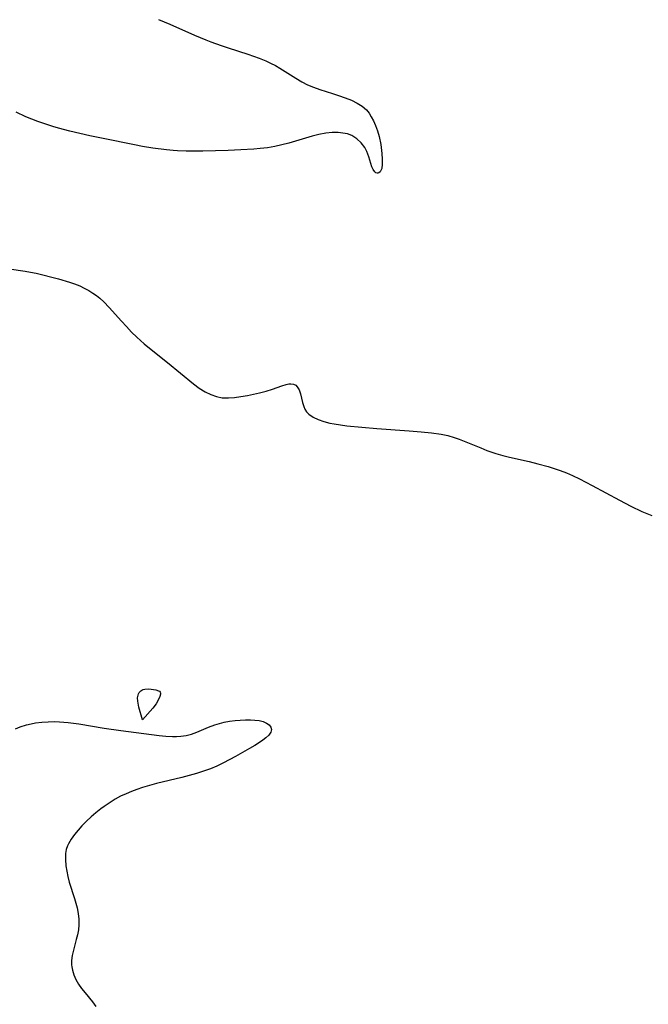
# Model space of a CAD drawing. Header units: metres. Extents: x 1073367 to 1082519, y 1569854 to 1574957.
# Tile 465 of 656: x 1078217 to 1078378, y 1572313 to 1572565. Entities that reach past the tile are written whole.
import ezdxf

# ---------------------------------------------------------------- set-up
doc = ezdxf.new("R2010")
doc.units = ezdxf.units.M
doc.layers.add('CGG_CurvaNivelLidar_v1', color=253, linetype='Continuous', lineweight=30)

msp = doc.modelspace()

# ---------------------------------------------------------------- linework, layer by layer
at = {"layer": 'CGG_CurvaNivelLidar_v1'}
for p, q in [((1078252.567, 1572565.1356, 72), (1078255.5221, 1572563.9477, 72)), ((1078255.5221, 1572563.9477, 72), (1078261.7986, 1572561.1592, 72)), ((1078261.7986, 1572561.1592, 72), (1078264.6872, 1572559.9507, 72)), ((1078264.6872, 1572559.9507, 72), (1078265.9876, 1572559.4521, 72)), ((1078265.9876, 1572559.4521, 72), (1078268.6123, 1572558.5177, 72)), ((1078268.6123, 1572558.5177, 72), (1078270.3951, 1572557.9192, 72)), ((1078270.3951, 1572557.9192, 72), (1078275.4087, 1572556.3206, 72)), ((1078275.4087, 1572556.3206, 72), (1078278.3322, 1572555.2891, 72)), ((1078278.3322, 1572555.2891, 72), (1078280.0056, 1572554.6024, 72)), ((1078280.0056, 1572554.6024, 72), (1078281.2468, 1572554.0267, 72)), ((1078281.2468, 1572554.0267, 72), (1078282.4584, 1572553.403, 72)), ((1078282.4584, 1572553.403, 72), (1078283.6373, 1572552.7313, 72)), ((1078283.6373, 1572552.7313, 72), (1078287.6789, 1572550.1272, 72)), ((1078287.6789, 1572550.1272, 72), (1078289.207, 1572549.2178, 72)), ((1078289.207, 1572549.2178, 72), (1078290.6655, 1572548.4653, 72)), ((1078290.6655, 1572548.4653, 72), (1078292.1675, 1572547.8175, 72)), ((1078292.1675, 1572547.8175, 72), (1078293.8443, 1572547.2346, 72)), ((1078293.8443, 1572547.2346, 72), (1078297.0884, 1572546.2449, 72)), ((1078297.0884, 1572546.2449, 72), (1078298.613, 1572545.7497, 72)), ((1078298.613, 1572545.7497, 72), (1078300.309, 1572545.1402, 72)), ((1078300.309, 1572545.1402, 72), (1078301.8709, 1572544.5035, 72)), ((1078301.8709, 1572544.5035, 72), (1078303.3251, 1572543.7968, 72)), ((1078303.3251, 1572543.7968, 72), (1078304.625, 1572542.9896, 72)), ((1078304.625, 1572542.9896, 72), (1078305.712, 1572542.044, 72)), ((1078218.7125, 1572540.2924, 72), (1078216.1863, 1572541.4637, 72)), ((1078220.2107, 1572539.6672, 72), (1078218.7125, 1572540.2924, 72)), ((1078305.712, 1572542.044, 72), (1078306.3841, 1572541.1924, 72)), ((1078306.3841, 1572541.1924, 72), (1078306.9679, 1572540.2532, 72)), ((1078306.9679, 1572540.2532, 72), (1078307.5437, 1572539.2059, 72)), ((1078221.7291, 1572539.0808, 72), (1078220.2107, 1572539.6672, 72)), ((1078223.2669, 1572538.5364, 72), (1078221.7291, 1572539.0808, 72)), ((1078225.5577, 1572537.811, 72), (1078223.2669, 1572538.5364, 72)), ((1078227.0426, 1572537.3815, 72), (1078225.5577, 1572537.811, 72)), ((1078307.5437, 1572539.2059, 72), (1078308.0706, 1572538.0815, 72)), ((1078308.0706, 1572538.0815, 72), (1078308.568, 1572536.7135, 72)), ((1078229.9214, 1572536.6231, 72), (1078227.0426, 1572537.3815, 72)), ((1078235.0775, 1572535.4163, 72), (1078229.9214, 1572536.6231, 72)), ((1078238.4849, 1572534.6895, 72), (1078235.0775, 1572535.4163, 72)), ((1078291.8515, 1572535.3321, 72), (1078285.9024, 1572533.5608, 72)), ((1078293.5936, 1572535.7682, 72), (1078291.8515, 1572535.3321, 72)), ((1078295.3243, 1572536.091, 72), (1078293.5936, 1572535.7682, 72)), ((1078296.9365, 1572536.2508, 72), (1078295.3243, 1572536.091, 72)), ((1078298.5093, 1572536.2548, 72), (1078296.9365, 1572536.2508, 72)), ((1078299.7332, 1572536.1327, 72), (1078298.5093, 1572536.2548, 72)), ((1078300.8979, 1572535.8817, 72), (1078299.7332, 1572536.1327, 72)), ((1078301.9838, 1572535.4805, 72), (1078300.8979, 1572535.8817, 72)), ((1078303.2872, 1572534.6837, 72), (1078301.9838, 1572535.4805, 72)), ((1078308.568, 1572536.7135, 72), (1078308.9673, 1572535.2746, 72)), ((1078308.9673, 1572535.2746, 72), (1078309.3922, 1572533.1724, 72)), ((1078246.4357, 1572533.0938, 72), (1078238.4849, 1572534.6895, 72)), ((1078248.5323, 1572532.7125, 72), (1078246.4357, 1572533.0938, 72)), ((1078251.1301, 1572532.2969, 72), (1078248.5323, 1572532.7125, 72)), ((1078282.282, 1572532.6935, 72), (1078280.4432, 1572532.3705, 72)), ((1078284.1027, 1572533.0953, 72), (1078282.282, 1572532.6935, 72)), ((1078285.9024, 1572533.5608, 72), (1078284.1027, 1572533.0953, 72)), ((1078304.3998, 1572533.6466, 72), (1078303.2872, 1572534.6837, 72)), ((1078305.3003, 1572532.434, 72), (1078304.3998, 1572533.6466, 72)), ((1078309.3922, 1572533.1724, 72), (1078309.6827, 1572530.9285, 72)), ((1078254.6145, 1572531.8354, 72), (1078251.1301, 1572532.2969, 72)), ((1078256.363, 1572531.6659, 72), (1078254.6145, 1572531.8354, 72)), ((1078257.4479, 1572531.5885, 72), (1078256.363, 1572531.6659, 72)), ((1078259.6658, 1572531.4931, 72), (1078257.4479, 1572531.5885, 72)), ((1078262.343, 1572531.4786, 72), (1078259.6658, 1572531.4931, 72)), ((1078263.8889, 1572531.5066, 72), (1078262.343, 1572531.4786, 72)), ((1078270.3967, 1572531.6719, 72), (1078263.8889, 1572531.5066, 72)), ((1078273.6684, 1572531.7945, 72), (1078270.3967, 1572531.6719, 72)), ((1078276.928, 1572531.9934, 72), (1078273.6684, 1572531.7945, 72)), ((1078278.5554, 1572532.135, 72), (1078276.928, 1572531.9934, 72)), ((1078280.4432, 1572532.3705, 72), (1078278.5554, 1572532.135, 72)), ((1078305.8362, 1572531.4084, 72), (1078305.3003, 1572532.434, 72)), ((1078306.3456, 1572530.0359, 72), (1078305.8362, 1572531.4084, 72)), ((1078309.6827, 1572530.9285, 72), (1078309.7765, 1572529.4862, 72)), ((1078307.1175, 1572527.5056, 72), (1078306.3456, 1572530.0359, 72)), ((1078309.7649, 1572528.1868, 72), (1078309.621, 1572527.098, 72)), ((1078309.7765, 1572529.4862, 72), (1078309.7649, 1572528.1868, 72)), ((1078307.4461, 1572526.7665, 72), (1078307.1175, 1572527.5056, 72)), ((1078307.8341, 1572526.218, 72), (1078307.4461, 1572526.7665, 72)), ((1078308.1503, 1572525.9735, 72), (1078307.8341, 1572526.218, 72)), ((1078308.4821, 1572525.8626, 72), (1078308.1503, 1572525.9735, 72)), ((1078308.6694, 1572525.8615, 72), (1078308.4821, 1572525.8626, 72)), ((1078308.8591, 1572525.9099, 72), (1078308.6694, 1572525.8615, 72)), ((1078309.2712, 1572526.2452, 72), (1078308.8591, 1572525.9099, 72)), ((1078309.621, 1572527.098, 72), (1078309.2712, 1572526.2452, 72)), ((1078214.4255, 1572501.4424, 72), (1078218.5276, 1572500.8264, 72)), ((1078218.5276, 1572500.8264, 72), (1078219.9107, 1572500.5741, 72)), ((1078219.9107, 1572500.5741, 72), (1078221.2935, 1572500.2796, 72)), ((1078221.2935, 1572500.2796, 72), (1078227.0814, 1572498.8264, 72)), ((1078227.0814, 1572498.8264, 72), (1078229.8159, 1572498.0363, 72)), ((1078229.8159, 1572498.0363, 72), (1078231.1562, 1572497.575, 72)), ((1078231.1562, 1572497.575, 72), (1078232.4631, 1572497.0482, 72)), ((1078232.4631, 1572497.0482, 72), (1078233.6247, 1572496.4948, 72)), ((1078233.6247, 1572496.4948, 72), (1078234.7492, 1572495.8772, 72)), ((1078234.7492, 1572495.8772, 72), (1078235.8352, 1572495.2009, 72)), ((1078235.8352, 1572495.2009, 72), (1078236.7418, 1572494.5686, 72)), ((1078236.7418, 1572494.5686, 72), (1078237.6104, 1572493.8869, 72)), ((1078237.6104, 1572493.8869, 72), (1078238.6556, 1572492.9427, 72)), ((1078238.6556, 1572492.9427, 72), (1078240.0137, 1572491.55, 72)), ((1078240.0137, 1572491.55, 72), (1078243.1177, 1572488.0357, 72)), ((1078243.1177, 1572488.0357, 72), (1078244.3928, 1572486.6252, 72)), ((1078244.3928, 1572486.6252, 72), (1078245.7063, 1572485.2418, 72)), ((1078245.7063, 1572485.2418, 72), (1078247.0637, 1572483.8973, 72)), ((1078247.0637, 1572483.8973, 72), (1078248.8901, 1572482.2444, 72)), ((1078248.8901, 1572482.2444, 72), (1078251.118, 1572480.4273, 72)), ((1078251.118, 1572480.4273, 72), (1078254.8719, 1572477.4785, 72)), ((1078254.8719, 1572477.4785, 72), (1078261.5401, 1572472.0075, 72)), ((1078261.5401, 1572472.0075, 72), (1078263.0141, 1572470.9081, 72)), ((1078263.0141, 1572470.9081, 72), (1078264.5334, 1572469.948, 72)), ((1078264.5334, 1572469.948, 72), (1078265.9311, 1572469.2654, 72)), ((1078275.3397, 1572469.0482, 72), (1078278.3797, 1572469.7388, 72)), ((1078278.3797, 1572469.7388, 72), (1078280.0795, 1572470.1651, 72)), ((1078280.0795, 1572470.1651, 72), (1078281.6845, 1572470.6366, 72)), ((1078281.6845, 1572470.6366, 72), (1078284.145, 1572471.5326, 72)), ((1078284.145, 1572471.5326, 72), (1078285.2428, 1572471.8696, 72)), ((1078285.2428, 1572471.8696, 72), (1078285.8651, 1572471.9863, 72)), ((1078285.8651, 1572471.9863, 72), (1078286.4495, 1572472.0158, 72)), ((1078286.4495, 1572472.0158, 72), (1078287.1059, 1572471.9071, 72)), ((1078287.1059, 1572471.9071, 72), (1078287.6496, 1572471.6353, 72)), ((1078287.6496, 1572471.6353, 72), (1078288.0445, 1572471.2758, 72)), ((1078288.0445, 1572471.2758, 72), (1078288.5645, 1572470.4463, 72)), ((1078288.5645, 1572470.4463, 72), (1078288.9069, 1572469.4594, 72)), ((1078265.9311, 1572469.2654, 72), (1078267.3784, 1572468.7611, 72)), ((1078267.3784, 1572468.7611, 72), (1078268.8665, 1572468.4614, 72)), ((1078268.8665, 1572468.4614, 72), (1078270.4386, 1572468.3856, 72)), ((1078270.4386, 1572468.3856, 72), (1078272.0366, 1572468.4948, 72)), ((1078272.0366, 1572468.4948, 72), (1078273.6509, 1572468.7272, 72)), ((1078273.6509, 1572468.7272, 72), (1078275.3397, 1572469.0482, 72)), ((1078288.9069, 1572469.4594, 72), (1078289.4029, 1572467.2543, 72)), ((1078289.4029, 1572467.2543, 72), (1078289.7146, 1572466.1736, 72)), ((1078289.7146, 1572466.1736, 72), (1078289.9945, 1572465.5254, 72)), ((1078289.9945, 1572465.5254, 72), (1078290.4088, 1572464.8805, 72)), ((1078290.4088, 1572464.8805, 72), (1078290.9957, 1572464.2593, 72)), ((1078290.9957, 1572464.2593, 72), (1078292.0728, 1572463.4969, 72)), ((1078292.0728, 1572463.4969, 72), (1078293.3666, 1572462.8642, 72)), ((1078293.3666, 1572462.8642, 72), (1078294.824, 1572462.3485, 72)), ((1078294.824, 1572462.3485, 72), (1078296.4043, 1572461.9454, 72)), ((1078296.4043, 1572461.9454, 72), (1078297.4466, 1572461.7478, 72)), ((1078297.4466, 1572461.7478, 72), (1078300.7582, 1572461.2864, 72)), ((1078300.7582, 1572461.2864, 72), (1078308.3793, 1572460.5694, 72)), ((1078308.3793, 1572460.5694, 72), (1078316.6607, 1572459.9851, 72)), ((1078316.6607, 1572459.9851, 72), (1078319.7031, 1572459.7404, 72)), ((1078319.7031, 1572459.7404, 72), (1078322.3363, 1572459.4683, 72)), ((1078322.3363, 1572459.4683, 72), (1078324.8487, 1572459.1145, 72)), ((1078324.8487, 1572459.1145, 72), (1078326.5282, 1572458.757, 72)), ((1078326.5282, 1572458.757, 72), (1078328.1797, 1572458.2909, 72)), ((1078328.1797, 1572458.2909, 72), (1078329.4349, 1572457.8595, 72)), ((1078329.4349, 1572457.8595, 72), (1078330.6768, 1572457.3818, 72)), ((1078330.6768, 1572457.3818, 72), (1078334.9441, 1572455.605, 72)), ((1078334.9441, 1572455.605, 72), (1078336.4749, 1572454.9997, 72)), ((1078336.4749, 1572454.9997, 72), (1078338.7745, 1572454.2056, 72)), ((1078338.7745, 1572454.2056, 72), (1078340.6124, 1572453.6871, 72)), ((1078340.6124, 1572453.6871, 72), (1078342.2799, 1572453.277, 72)), ((1078342.2799, 1572453.277, 72), (1078347.3265, 1572452.1397, 72)), ((1078347.3265, 1572452.1397, 72), (1078349.5175, 1572451.593, 72)), ((1078349.5175, 1572451.593, 72), (1078352.162, 1572450.8595, 72)), ((1078352.162, 1572450.8595, 72), (1078353.7189, 1572450.3782, 72)), ((1078353.7189, 1572450.3782, 72), (1078355.2572, 1572449.8444, 72)), ((1078355.2572, 1572449.8444, 72), (1078356.8387, 1572449.2176, 72)), ((1078356.8387, 1572449.2176, 72), (1078358.3992, 1572448.5317, 72)), ((1078358.3992, 1572448.5317, 72), (1078360.153, 1572447.6999, 72)), ((1078360.153, 1572447.6999, 72), (1078363.4259, 1572446.0223, 72)), ((1078363.4259, 1572446.0223, 72), (1078370.4057, 1572442.241, 72)), ((1078370.4057, 1572442.241, 72), (1078373.3266, 1572440.7117, 72)), ((1078373.3266, 1572440.7117, 72), (1078376.082, 1572439.3936, 72)), ((1078376.082, 1572439.3936, 72), (1078378.6786, 1572438.3078, 72)), ((1078247.2535, 1572391.7104, 71.5), (1078247.294, 1572392.1085, 71.5)), ((1078247.2988, 1572390.876, 71.5), (1078247.2535, 1572391.7104, 71.5)), ((1078247.294, 1572392.1085, 71.5), (1078247.3792, 1572392.4513, 71.5)), ((1078247.3792, 1572392.4513, 71.5), (1078247.5082, 1572392.7739, 71.5)), ((1078247.5082, 1572392.7739, 71.5), (1078247.6785, 1572393.0705, 71.5)), ((1078247.6785, 1572393.0705, 71.5), (1078247.8903, 1572393.3335, 71.5)), ((1078247.8903, 1572393.3335, 71.5), (1078248.0891, 1572393.5124, 71.5)), ((1078248.0891, 1572393.5124, 71.5), (1078248.3131, 1572393.6619, 71.5)), ((1078248.3131, 1572393.6619, 71.5), (1078248.6603, 1572393.8173, 71.5)), ((1078248.6603, 1572393.8173, 71.5), (1078249.139, 1572393.9352, 71.5)), ((1078249.139, 1572393.9352, 71.5), (1078249.9321, 1572393.991, 71.5)), ((1078249.9321, 1572393.991, 71.5), (1078250.7476, 1572393.9496, 71.5)), ((1078250.7476, 1572393.9496, 71.5), (1078251.9122, 1572393.7653, 71.5)), ((1078251.9122, 1572393.7653, 71.5), (1078252.559, 1572393.5498, 71.5)), ((1078252.9037, 1572392.0269, 71.5), (1078252.4159, 1572390.9483, 71.5)), ((1078252.559, 1572393.5498, 71.5), (1078252.807, 1572393.3995, 71.5)), ((1078252.807, 1572393.3995, 71.5), (1078252.9796, 1572393.2083, 71.5)), ((1078253.0637, 1572392.6796, 71.5), (1078252.9037, 1572392.0269, 71.5)), ((1078252.9796, 1572393.2083, 71.5), (1078253.0612, 1572392.9647, 71.5)), ((1078253.0612, 1572392.9647, 71.5), (1078253.0637, 1572392.6796, 71.5)), ((1078247.6004, 1572389.3761, 71.5), (1078247.2988, 1572390.876, 71.5)), ((1078248.5, 1572386.0726, 71.5), (1078247.6004, 1572389.3761, 71.5)), ((1078251.9855, 1572390.2198, 71.5), (1078251.1314, 1572389.0754, 71.5)), ((1078252.4159, 1572390.9483, 71.5), (1078251.9855, 1572390.2198, 71.5)), ((1078251.1314, 1572389.0754, 71.5), (1078248.5, 1572386.0726, 71.5)), ((1078216.0287, 1572383.7805, 71.5), (1078217.2758, 1572384.2808, 71.5)), ((1078217.2758, 1572384.2808, 71.5), (1078218.8883, 1572384.8085, 71.5)), ((1078218.8883, 1572384.8085, 71.5), (1078220.022, 1572385.0858, 71.5)), ((1078220.022, 1572385.0858, 71.5), (1078221.1736, 1572385.2979, 71.5)), ((1078221.1736, 1572385.2979, 71.5), (1078222.7771, 1572385.4983, 71.5)), ((1078222.7771, 1572385.4983, 71.5), (1078224.4007, 1572385.6078, 71.5)), ((1078224.4007, 1572385.6078, 71.5), (1078226.0386, 1572385.6364, 71.5)), ((1078226.0386, 1572385.6364, 71.5), (1078227.2535, 1572385.6086, 71.5)), ((1078227.2535, 1572385.6086, 71.5), (1078229.5407, 1572385.4464, 71.5)), ((1078229.5407, 1572385.4464, 71.5), (1078232.1952, 1572385.0993, 71.5)), ((1078232.1952, 1572385.0993, 71.5), (1078238.6811, 1572383.9767, 71.5)), ((1078262.4058, 1572382.9292, 71.5), (1078265.3578, 1572384.2335, 71.5)), ((1078265.3578, 1572384.2335, 71.5), (1078266.9891, 1572384.8494, 71.5)), ((1078266.9891, 1572384.8494, 71.5), (1078268.1661, 1572385.1925, 71.5)), ((1078268.1661, 1572385.1925, 71.5), (1078269.3697, 1572385.4721, 71.5)), ((1078269.3697, 1572385.4721, 71.5), (1078270.754, 1572385.7278, 71.5)), ((1078270.754, 1572385.7278, 71.5), (1078272.1448, 1572385.9159, 71.5)), ((1078272.1448, 1572385.9159, 71.5), (1078273.4865, 1572386.0285, 71.5)), ((1078273.4865, 1572386.0285, 71.5), (1078274.803, 1572386.0795, 71.5)), ((1078274.803, 1572386.0795, 71.5), (1078276.0751, 1572386.0769, 71.5)), ((1078276.0751, 1572386.0769, 71.5), (1078277.2217, 1572386.0237, 71.5)), ((1078277.2217, 1572386.0237, 71.5), (1078278.2899, 1572385.8952, 71.5)), ((1078278.2899, 1572385.8952, 71.5), (1078279.3069, 1572385.6484, 71.5)), ((1078279.3069, 1572385.6484, 71.5), (1078280.176, 1572385.2874, 71.5)), ((1078280.176, 1572385.2874, 71.5), (1078280.8762, 1572384.8028, 71.5)), ((1078280.8762, 1572384.8028, 71.5), (1078281.3299, 1572384.2335, 71.5)), ((1078281.3299, 1572384.2335, 71.5), (1078281.483, 1572383.609, 71.5)), ((1078238.6811, 1572383.9767, 71.5), (1078242.9295, 1572383.3551, 71.5)), ((1078242.9295, 1572383.3551, 71.5), (1078252.7724, 1572382.1214, 71.5)), ((1078252.7724, 1572382.1214, 71.5), (1078254.4655, 1572381.9678, 71.5)), ((1078254.4655, 1572381.9678, 71.5), (1078256.1308, 1572381.8812, 71.5)), ((1078256.1308, 1572381.8812, 71.5), (1078257.2232, 1572381.8753, 71.5)), ((1078257.2232, 1572381.8753, 71.5), (1078258.2969, 1572381.9261, 71.5)), ((1078258.2969, 1572381.9261, 71.5), (1078259.6757, 1572382.1015, 71.5)), ((1078259.6757, 1572382.1015, 71.5), (1078261.0046, 1572382.417, 71.5)), ((1078261.0046, 1572382.417, 71.5), (1078262.4058, 1572382.9292, 71.5)), ((1078280.7602, 1572382.2132, 71.5), (1078280.0005, 1572381.4876, 71.5)), ((1078281.2785, 1572382.9225, 71.5), (1078280.7602, 1572382.2132, 71.5)), ((1078281.483, 1572383.609, 71.5), (1078281.2785, 1572382.9225, 71.5)), ((1078277.1829, 1572379.5357, 71.5), (1078275.8827, 1572378.7794, 71.5)), ((1078278.3941, 1572380.2948, 71.5), (1078277.1829, 1572379.5357, 71.5)), ((1078279.2462, 1572380.8909, 71.5), (1078278.3941, 1572380.2948, 71.5)), ((1078280.0005, 1572381.4876, 71.5), (1078279.2462, 1572380.8909, 71.5)), ((1078272.2509, 1572376.7306, 71.5), (1078269.1814, 1572375.0915, 71.5)), ((1078275.8827, 1572378.7794, 71.5), (1078272.2509, 1572376.7306, 71.5)), ((1078267.5139, 1572374.2799, 71.5), (1078265.8395, 1572373.5742, 71.5)), ((1078269.1814, 1572375.0915, 71.5), (1078267.5139, 1572374.2799, 71.5)), ((1078260.4468, 1572371.8565, 71.5), (1078258.5236, 1572371.3598, 71.5)), ((1078262.2886, 1572372.3767, 71.5), (1078260.4468, 1572371.8565, 71.5)), ((1078264.0912, 1572372.9453, 71.5), (1078262.2886, 1572372.3767, 71.5)), ((1078265.8395, 1572373.5742, 71.5), (1078264.0912, 1572372.9453, 71.5)), ((1078250.2806, 1572369.3012, 71.5), (1078248.5006, 1572368.7711, 71.5)), ((1078252.079, 1572369.7887, 71.5), (1078250.2806, 1572369.3012, 71.5)), ((1078258.5236, 1572371.3598, 71.5), (1078252.079, 1572369.7887, 71.5)), ((1078242.8878, 1572366.5499, 71.5), (1078241.5252, 1572365.8061, 71.5)), ((1078244.2914, 1572367.224, 71.5), (1078242.8878, 1572366.5499, 71.5)), ((1078245.6664, 1572367.7934, 71.5), (1078244.2914, 1572367.224, 71.5)), ((1078247.0721, 1572368.3042, 71.5), (1078245.6664, 1572367.7934, 71.5)), ((1078248.5006, 1572368.7711, 71.5), (1078247.0721, 1572368.3042, 71.5)), ((1078240.2029, 1572365.0032, 71.5), (1078238.6719, 1572363.966, 71.5)), ((1078241.5252, 1572365.8061, 71.5), (1078240.2029, 1572365.0032, 71.5)), ((1078236.6009, 1572362.3448, 71.5), (1078235.3619, 1572361.2737, 71.5)), ((1078237.8818, 1572363.3741, 71.5), (1078236.6009, 1572362.3448, 71.5)), ((1078238.6719, 1572363.966, 71.5), (1078237.8818, 1572363.3741, 71.5)), ((1078233.0443, 1572359.0318, 71.5), (1078232.0296, 1572357.9091, 71.5)), ((1078234.1723, 1572360.1679, 71.5), (1078233.0443, 1572359.0318, 71.5)), ((1078235.3619, 1572361.2737, 71.5), (1078234.1723, 1572360.1679, 71.5)), ((1078231.1037, 1572356.7652, 71.5), (1078230.2883, 1572355.6036, 71.5)), ((1078232.0296, 1572357.9091, 71.5), (1078231.1037, 1572356.7652, 71.5)), ((1078229.6123, 1572354.426, 71.5), (1078229.3611, 1572353.8827, 71.5)), ((1078230.2883, 1572355.6036, 71.5), (1078229.6123, 1572354.426, 71.5)), ((1078228.862, 1572351.9462, 71.5), (1078228.8037, 1572350.4001, 71.5)), ((1078229.0375, 1572352.9292, 71.5), (1078228.862, 1572351.9462, 71.5)), ((1078229.3611, 1572353.8827, 71.5), (1078229.0375, 1572352.9292, 71.5)), ((1078228.8037, 1572350.4001, 71.5), (1078228.9298, 1572348.7821, 71.5)), ((1078228.9298, 1572348.7821, 71.5), (1078229.1421, 1572347.4045, 71.5)), ((1078229.1421, 1572347.4045, 71.5), (1078229.4358, 1572346.0083, 71.5)), ((1078229.4358, 1572346.0083, 71.5), (1078229.8019, 1572344.6058, 71.5)), ((1078229.8019, 1572344.6058, 71.5), (1078231.1465, 1572340.3834, 71.5)), ((1078231.1465, 1572340.3834, 71.5), (1078231.4963, 1572339.2314, 71.5)), ((1078231.4963, 1572339.2314, 71.5), (1078231.8009, 1572338.0773, 71.5)), ((1078231.8009, 1572338.0773, 71.5), (1078232.0886, 1572336.62, 71.5)), ((1078232.0886, 1572336.62, 71.5), (1078232.2496, 1572335.1638, 71.5)), ((1078232.2496, 1572335.1638, 71.5), (1078232.2611, 1572333.7185, 71.5)), ((1078232.131, 1572332.4346, 71.5), (1078231.896, 1572331.1672, 71.5)), ((1078232.2611, 1572333.7185, 71.5), (1078232.131, 1572332.4346, 71.5)), ((1078231.5919, 1572329.9168, 71.5), (1078230.8494, 1572327.1989, 71.5)), ((1078231.896, 1572331.1672, 71.5), (1078231.5919, 1572329.9168, 71.5)), ((1078230.8494, 1572327.1989, 71.5), (1078230.547, 1572325.8662, 71.5)), ((1078230.3667, 1572324.549, 71.5), (1078230.3544, 1572323.4993, 71.5)), ((1078230.547, 1572325.8662, 71.5), (1078230.3667, 1572324.549, 71.5)), ((1078230.3544, 1572323.4993, 71.5), (1078230.4067, 1572322.966, 71.5)), ((1078230.4067, 1572322.966, 71.5), (1078230.5759, 1572322.1031, 71.5)), ((1078230.5759, 1572322.1031, 71.5), (1078230.9684, 1572320.9002, 71.5)), ((1078230.9684, 1572320.9002, 71.5), (1078231.5107, 1572319.7175, 71.5)), ((1078231.5107, 1572319.7175, 71.5), (1078232.1754, 1572318.5596, 71.5)), ((1078232.1754, 1572318.5596, 71.5), (1078232.9407, 1572317.4322, 71.5)), ((1078232.9407, 1572317.4322, 71.5), (1078233.8411, 1572316.2671, 71.5)), ((1078233.8411, 1572316.2671, 71.5), (1078235.7263, 1572313.965, 71.5)), ((1078235.7263, 1572313.965, 71.5), (1078236.6144, 1572312.7794, 71.5))]:
    msp.add_line(p, q, dxfattribs=at)

doc.saveas('drawing.dxf')
